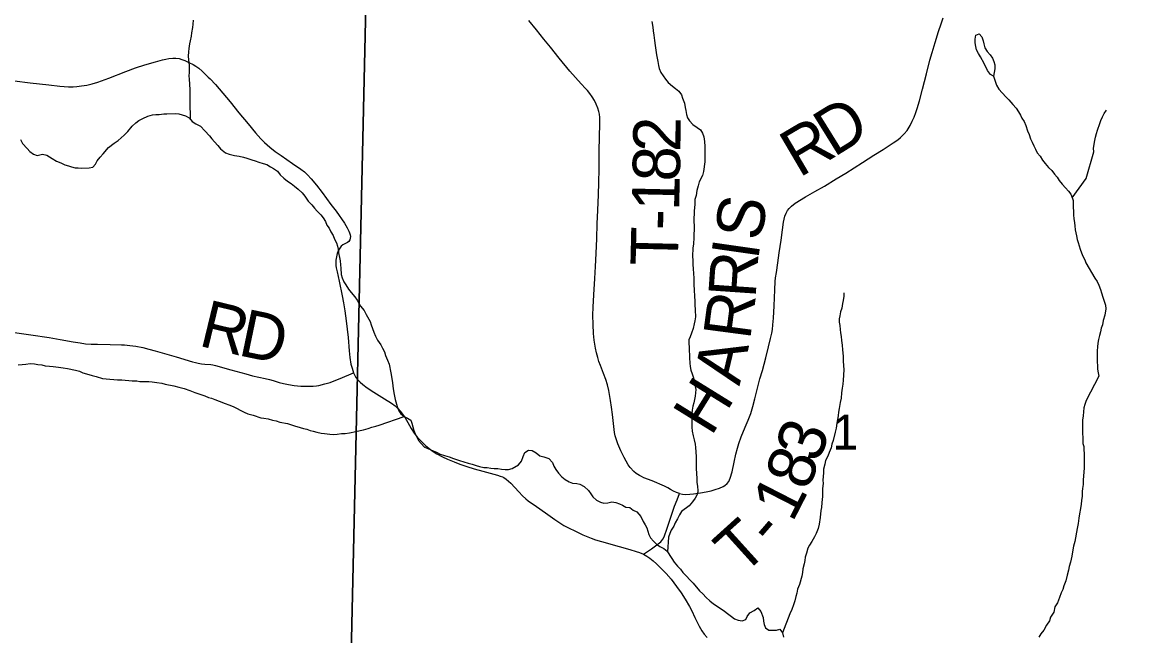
# Model space of a CAD drawing. Extents: x -7.9 to 76.1, y 0 to 22.
# Drawn here: x 4.02 to 5.35, y 18.425 to 19.16 of the extents above; entities that cross this region are included whole.
import ezdxf

# ---------------------------------------------------------------- set-up
doc = ezdxf.new("R2010")
doc.units = 0
for name, color, linetype in [('GM_X_Minor_River', 7, 'Continuous'), ('GM_X_Section', 7, 'Continuous'), ('GM_X_Section_Text', 7, 'Continuous'), ('GM_X_Township_Road', 7, 'Continuous'), ('GM_X_Township_Road_Text', 7, 'Continuous')]:
    doc.layers.add(name, color=color, linetype=linetype)

msp = doc.modelspace()

# ---------------------------------------------------------------- linework, layer by layer
at = {"layer": 'GM_X_Minor_River'}
for points in [[(4.2251, 19.1623), (4.2245, 19.1574), (4.2241, 19.1536), (4.2231, 19.1471), (4.2224, 19.1433), (4.2214, 19.1376), (4.2207, 19.1338), (4.2197, 19.1285), (4.2194, 19.1243), (4.2191, 19.1194), (4.2195, 19.1148), (4.22, 19.108), (4.2202, 19.0997), (4.2198, 19.0955), (4.2203, 19.0917), (4.2204, 19.0857), (4.2209, 19.0788), (4.2211, 19.0694), (4.2211, 19.0648), (4.2215, 19.0436)], [(4.7746, 19.1606), (4.7758, 19.1538), (4.7763, 19.1496), (4.7771, 19.1444), (4.778, 19.1379), (4.7789, 19.1319), (4.7797, 19.1266), (4.7802, 19.1209), (4.781, 19.1167), (4.7818, 19.113), (4.7827, 19.1081), (4.7835, 19.1043), (4.7855, 19.0998), (4.7882, 19.0956), (4.7913, 19.0915), (4.7944, 19.0878), (4.7994, 19.0833), (4.8032, 19.0804), (4.8071, 19.0774), (4.8102, 19.0729), (4.8114, 19.0688), (4.8137, 19.0631), (4.8146, 19.0578), (4.8154, 19.054), (4.8162, 19.0495), (4.8174, 19.0454), (4.8198, 19.0416), (4.824, 19.0375), (4.829, 19.0338), (4.8332, 19.0308), (4.8355, 19.0271), (4.8371, 19.0226), (4.838, 19.0169), (4.8381, 19.0108), (4.8384, 18.9926), (4.8367, 18.9812), (4.8353, 18.9763), (4.8316, 18.9686), (4.8302, 18.9637), (4.8288, 18.9584), (4.8278, 18.9523), (4.8263, 18.9473), (4.8261, 18.9416), (4.8257, 18.9378), (4.8254, 18.9333), (4.8255, 18.9295), (4.8252, 18.9257), (4.8254, 18.9113), (4.8252, 18.906), (4.8252, 18.9018), (4.8246, 18.8938), (4.8239, 18.8896), (4.8234, 18.879), (4.8238, 18.8749), (4.8239, 18.8696), (4.8244, 18.8643), (4.8245, 18.8589), (4.8249, 18.8533), (4.8251, 18.8445), (4.8255, 18.84), (4.8257, 18.8305), (4.8262, 18.8267), (4.8262, 18.8218), (4.8267, 18.815), (4.8269, 18.8067), (4.8262, 18.8021), (4.8255, 18.7983), (4.8241, 18.793), (4.8223, 18.7872), (4.8205, 18.783), (4.819, 18.7792), (4.8193, 18.766), (4.8197, 18.7614), (4.8198, 18.7576), (4.8203, 18.7512), (4.8207, 18.7474), (4.8216, 18.7429), (4.8231, 18.7387), (4.8247, 18.7338), (4.8256, 18.73), (4.8264, 18.7248), (4.8273, 18.7198), (4.8266, 18.7119), (4.826, 18.7077)], [(5.1844, 19.0954), (5.1806, 19.0972), (5.1771, 19.1021), (5.1731, 19.1104), (5.1688, 19.1186), (5.1665, 19.1224), (5.1638, 19.1269), (5.163, 19.1307), (5.1625, 19.1352), (5.1624, 19.1394), (5.1631, 19.1443), (5.1672, 19.1459), (5.1703, 19.1422), (5.1719, 19.1376), (5.1727, 19.1339), (5.174, 19.1293), (5.1767, 19.1248), (5.1802, 19.1207), (5.1833, 19.117), (5.1848, 19.1128), (5.186, 19.1087), (5.1861, 19.1041), (5.1844, 19.0954)], [(5.1844, 19.0954), (5.188, 19.0845), (5.1907, 19.0796), (5.1992, 19.0706), (5.2027, 19.0669), (5.2073, 19.0613), (5.2115, 19.0568), (5.2143, 19.0527), (5.2166, 19.0486), (5.2182, 19.0448), (5.2209, 19.0411), (5.2232, 19.0362), (5.2252, 19.0298), (5.2272, 19.0252), (5.2288, 19.0203), (5.2308, 19.0162), (5.2328, 19.0117), (5.2347, 19.0079), (5.2367, 19.0034), (5.2402, 18.9993), (5.2429, 18.9944), (5.2464, 18.9907), (5.2502, 18.9858), (5.2541, 18.9821), (5.2576, 18.978), (5.2606, 18.9743), (5.263, 18.9701), (5.2668, 18.966), (5.2707, 18.9616), (5.2742, 18.9575), (5.2769, 18.9537), (5.2785, 18.9499), (5.2797, 18.9462), (5.2798, 18.9378), (5.2803, 18.9333), (5.2804, 18.9287), (5.2808, 18.9246), (5.2813, 18.9197), (5.2817, 18.9159), (5.2822, 18.9113), (5.2838, 18.9038), (5.2846, 18.8996), (5.2858, 18.8959), (5.287, 18.8921), (5.2883, 18.8879), (5.2898, 18.8834), (5.2914, 18.8797), (5.2938, 18.8751), (5.295, 18.8714)], [(4.018, 19.0192), (4.0203, 19.0146), (4.0261, 19.0087), (4.0292, 19.0049), (4.0334, 19.0016), (4.038, 19.0002), (4.0444, 19.0018), (4.0497, 19.0004), (4.0558, 18.9967), (4.0612, 18.9934), (4.0661, 18.9916), (4.0711, 18.989), (4.0753, 18.9879), (4.0791, 18.9865), (4.0833, 18.9854), (4.087, 18.9855), (4.0908, 18.9852), (4.1003, 18.9854), (4.1048, 18.9862), (4.1078, 18.99), (4.11, 18.9939), (4.1133, 18.9981), (4.117, 19.0023), (4.1233, 19.0096), (4.1304, 19.0151), (4.1349, 19.0182), (4.1424, 19.0244), (4.1468, 19.029), (4.1516, 19.0355), (4.1561, 19.0394), (4.1599, 19.0421), (4.1644, 19.0445), (4.1704, 19.0472), (4.176, 19.0489), (4.1802, 19.0493), (4.1843, 19.0494), (4.1896, 19.0502), (4.1934, 19.0503), (4.2036, 19.0505), (4.2078, 19.0502), (4.2116, 19.0491), (4.2158, 19.0477), (4.22, 19.0455), (4.2238, 19.041), (4.228, 19.038), (4.2338, 19.0355), (4.2388, 19.0299), (4.2445, 19.0239), (4.2473, 19.0202), (4.2504, 19.0164), (4.2546, 19.012), (4.2577, 19.0082), (4.2638, 19.0034), (4.268, 19.0016), (4.2745, 19.0002), (4.2802, 18.9995), (4.2851, 18.9981), (4.2893, 18.997), (4.2954, 18.9949), (4.2992, 18.9938), (4.3037, 18.9923), (4.3087, 18.9905), (4.3133, 18.9895), (4.3175, 18.9865), (4.3213, 18.9847), (4.3259, 18.9814), (4.3294, 18.9769), (4.3336, 18.9732), (4.3382, 18.9694), (4.3424, 18.9665), (4.3462, 18.9635), (4.3509, 18.9598), (4.3555, 18.9553), (4.3589, 18.9516), (4.3628, 18.9456), (4.3671, 18.9411), (4.3702, 18.937), (4.3736, 18.9333), (4.3779, 18.9292), (4.3806, 18.9255)], [(5.2955, 18.9726), (5.3044, 19.0045), (5.3043, 19.009), (5.3057, 19.0182), (5.3064, 19.022), (5.3079, 19.0265), (5.309, 19.0307), (5.3119, 19.0384), (5.313, 19.0422), (5.3148, 19.0464), (5.3171, 19.0506), (5.3197, 19.0544)], [(5.2787, 18.9493), (5.2955, 18.9726)], [(4.3806, 18.9255), (4.3837, 18.921), (4.3853, 18.9168), (4.388, 18.9131), (4.39, 18.9089), (4.3927, 18.9044), (4.3943, 18.8999), (4.3966, 18.8954), (4.3978, 18.8916), (4.3986, 18.8879), (4.3991, 18.8837), (4.4003, 18.878), (4.4012, 18.8739), (4.4016, 18.869), (4.4021, 18.8652), (4.4022, 18.8576), (4.4034, 18.8534), (4.4054, 18.8489), (4.4081, 18.8452), (4.4112, 18.8399), (4.4143, 18.8362), (4.4186, 18.831), (4.4216, 18.8268), (4.4256, 18.8197), (4.4298, 18.8145), (4.4325, 18.8096), (4.4369, 18.8013), (4.4384, 18.7972), (4.44, 18.7927), (4.4416, 18.7885), (4.4436, 18.7836), (4.4459, 18.7791), (4.4498, 18.7735), (4.4518, 18.7694), (4.4541, 18.7648), (4.4553, 18.7607), (4.4577, 18.755), (4.4597, 18.7502), (4.4618, 18.7396), (4.4639, 18.7282), (4.4643, 18.7237), (4.4652, 18.718), (4.466, 18.7139), (4.4672, 18.7078), (4.4688, 18.7022), (4.47, 18.6984), (4.4716, 18.6942), (4.474, 18.6905), (4.4778, 18.6875), (4.482, 18.6853), (4.4858, 18.6831), (4.487, 18.6794), (4.4882, 18.6752), (4.4894, 18.6707), (4.491, 18.6665), (4.493, 18.6628), (4.495, 18.6586), (4.4984, 18.6549), (4.5023, 18.6508), (4.5061, 18.649), (4.5126, 18.6461), (4.5168, 18.6446), (4.521, 18.6424), (4.5263, 18.6406), (4.5316, 18.6392), (4.537, 18.637), (4.5442, 18.6349), (4.5545, 18.6316), (4.5594, 18.6302), (4.564, 18.6288), (4.5681, 18.6277), (4.5735, 18.6263), (4.5772, 18.6263), (4.5818, 18.6257), (4.5856, 18.6253), (4.5901, 18.625), (4.5947, 18.6244), (4.5989, 18.6241), (4.603, 18.6241), (4.6075, 18.625), (4.615, 18.6297), (4.6187, 18.6339), (4.6205, 18.6396), (4.6227, 18.6442), (4.6268, 18.6469), (4.6314, 18.6466), (4.636, 18.6437), (4.6406, 18.6403), (4.6451, 18.6393), (4.6512, 18.6371), (4.6555, 18.6323), (4.6571, 18.6281), (4.6598, 18.624), (4.6629, 18.6195), (4.6667, 18.615), (4.671, 18.6121), (4.6755, 18.6091), (4.6797, 18.6077), (4.6847, 18.607), (4.6885, 18.6063), (4.6938, 18.6034)], [(5.295, 18.8714), (5.3057, 18.8531), (5.3084, 18.8493), (5.3107, 18.8448), (5.3127, 18.8395), (5.3139, 18.8357), (5.3155, 18.8304), (5.317, 18.8255), (5.3186, 18.821), (5.3191, 18.8164), (5.3177, 18.8088), (5.3158, 18.8024), (5.3148, 18.7974), (5.3133, 18.7932), (5.3126, 18.789), (5.3112, 18.7845), (5.3101, 18.7799), (5.3094, 18.7753), (5.3091, 18.7708), (5.3084, 18.7662), (5.3086, 18.7525), (5.309, 18.7484), (5.309, 18.7442), (5.3099, 18.7396), (5.3107, 18.7359), (5.2952, 18.7068)], [(5.005, 18.8356), (5.005, 18.8318), (5.004, 18.8265), (5.0033, 18.8227), (5.0023, 18.8173), (5.0008, 18.8128), (5.0002, 18.8082), (4.9995, 18.8044), (4.9995, 18.8006), (5, 18.7964), (5.0005, 18.7915), (5.0009, 18.7877), (5.0017, 18.7832), (5.0022, 18.7787), (5.0027, 18.773), (5.0031, 18.7673), (5.004, 18.7597), (5.0041, 18.7537), (5.0046, 18.7484), (5.0047, 18.7434), (5.0042, 18.7309), (5.0035, 18.726), (5.0028, 18.7214), (5.0021, 18.7157), (5.0015, 18.7096), (5.0005, 18.7043), (4.9994, 18.6971), (4.9984, 18.6925), (4.9981, 18.6887), (4.9974, 18.6834), (4.9967, 18.6796), (4.9957, 18.6735), (4.9946, 18.6686), (4.9922, 18.6587), (4.9907, 18.6541), (4.9897, 18.6499), (4.9875, 18.6442), (4.9857, 18.64), (4.9831, 18.6346), (4.9821, 18.6304), (4.9807, 18.6243), (4.9804, 18.6198), (4.98, 18.6156), (4.9797, 18.611), (4.9802, 18.6073), (4.9795, 18.6012), (4.9793, 18.5955), (4.9793, 18.5917), (4.9787, 18.5845), (4.978, 18.5784), (4.9774, 18.5746), (4.9767, 18.5666), (4.9754, 18.5583), (4.9743, 18.5533), (4.9718, 18.5472), (4.9696, 18.5434), (4.9666, 18.5376), (4.9637, 18.5334), (4.9619, 18.5296), (4.9601, 18.5235), (4.9586, 18.5189), (4.958, 18.5147), (4.9573, 18.5109), (4.9559, 18.5048), (4.9552, 18.5006), (4.9545, 18.4961), (4.9516, 18.4862), (4.9495, 18.4804), (4.9484, 18.4759), (4.9474, 18.4717), (4.9463, 18.4664), (4.9445, 18.4618), (4.9427, 18.456), (4.9402, 18.4511), (4.9315, 18.4282)], [(4.0151, 18.7495), (4.02, 18.7496), (4.0245, 18.7501), (4.0294, 18.7509), (4.0347, 18.7506), (4.0389, 18.7499), (4.0435, 18.7493), (4.0476, 18.7482), (4.0526, 18.7479), (4.0571, 18.7472), (4.0636, 18.7466), (4.0689, 18.7459), (4.0742, 18.7449)], [(4.0742, 18.7449), (4.0837, 18.7431), (4.0886, 18.7417), (4.0928, 18.7399), (4.097, 18.7385), (4.1039, 18.7367), (4.1088, 18.7352), (4.1164, 18.7331), (4.1206, 18.7324), (4.1342, 18.7315), (4.1395, 18.7312), (4.1516, 18.7303), (4.1573, 18.73), (4.1611, 18.7293), (4.1649, 18.7294), (4.1717, 18.7292), (4.1759, 18.7288), (4.1812, 18.7282), (4.1873, 18.7272), (4.1914, 18.7261), (4.2017, 18.724), (4.2078, 18.7226), (4.2142, 18.7208), (4.2211, 18.7186), (4.2268, 18.7161), (4.2329, 18.7143), (4.239, 18.7121), (4.2432, 18.7103), (4.247, 18.7096), (4.2508, 18.7078), (4.2561, 18.706), (4.2634, 18.7031), (4.2675, 18.7016), (4.2729, 18.6995), (4.2767, 18.6976), (4.282, 18.6947), (4.2862, 18.6925), (4.2904, 18.6907), (4.2969, 18.6889), (4.306, 18.686), (4.3098, 18.6853), (4.3148, 18.6847), (4.3201, 18.6832), (4.3246, 18.6822), (4.3288, 18.6807), (4.3379, 18.679), (4.3463, 18.6761), (4.3532, 18.6743), (4.357, 18.6729), (4.3611, 18.6722), (4.365, 18.6708), (4.3688, 18.6697), (4.3733, 18.6686), (4.3783, 18.6676), (4.3824, 18.6669), (4.3889, 18.6662), (4.393, 18.6659), (4.3976, 18.6664), (4.4029, 18.6669), (4.407, 18.6669), (4.4123, 18.6678), (4.4198, 18.6694), (4.4251, 18.6707), (4.4293, 18.6715), (4.4345, 18.6731), (4.439, 18.6747), (4.4439, 18.6759), (4.4477, 18.6771), (4.4778, 18.6875)], [(4.826, 18.7077), (4.8249, 18.7039), (4.8238, 18.6997), (4.8231, 18.6951), (4.8228, 18.6913), (4.8229, 18.6872), (4.8226, 18.683), (4.8227, 18.6746), (4.8232, 18.6697), (4.8244, 18.6641), (4.8253, 18.6595), (4.8265, 18.6542), (4.827, 18.6501), (4.8279, 18.6395), (4.828, 18.6357), (4.8277, 18.6315), (4.8278, 18.6243), (4.8282, 18.6201), (4.8287, 18.6122), (4.8288, 18.6084), (4.8296, 18.6039), (4.8297, 18.5985), (4.8294, 18.5947), (4.8265, 18.5894), (4.8235, 18.5852), (4.8195, 18.5805), (4.8105, 18.5736), (4.8079, 18.5697), (4.8054, 18.5647), (4.8028, 18.5602), (4.801, 18.5559), (4.798, 18.5513), (4.7962, 18.5471), (4.7948, 18.5429), (4.7936, 18.5252)], [(5.2952, 18.7068), (5.2938, 18.7019), (5.2927, 18.6977), (5.292, 18.6931), (5.2917, 18.6882), (5.291, 18.6832), (5.2911, 18.6795), (5.2908, 18.6741), (5.2912, 18.6552), (5.2924, 18.6514), (5.2924, 18.6472), (5.2929, 18.6435), (5.293, 18.6378), (5.2931, 18.6317), (5.2928, 18.6256), (5.2919, 18.6116), (5.2916, 18.6059), (5.291, 18.6013), (5.2906, 18.5975), (5.2904, 18.5918), (5.2897, 18.5869), (5.2894, 18.5823), (5.2884, 18.577), (5.2873, 18.5706), (5.2867, 18.5656), (5.2856, 18.5592), (5.2846, 18.5531), (5.2839, 18.5489), (5.2825, 18.542), (5.2819, 18.5375), (5.2804, 18.5321), (5.279, 18.5253), (5.2784, 18.52), (5.2766, 18.5127), (5.2752, 18.5078), (5.2741, 18.5032), (5.2727, 18.4975), (5.2709, 18.4906), (5.2688, 18.4845), (5.2673, 18.4803), (5.2655, 18.4761), (5.2633, 18.4704), (5.2612, 18.4643), (5.2579, 18.4593), (5.2565, 18.4528), (5.2528, 18.4471), (5.2513, 18.4425), (5.248, 18.4375), (5.2447, 18.4314), (5.241, 18.4272), (5.2388, 18.4229)], [(4.6938, 18.6034), (4.6988, 18.5989), (4.7015, 18.5948), (4.7039, 18.591), (4.7085, 18.5873), (4.7131, 18.5847), (4.7172, 18.5837), (4.7221, 18.5841), (4.7267, 18.585), (4.7316, 18.5843), (4.7358, 18.5829), (4.7396, 18.581), (4.7434, 18.5788), (4.7484, 18.5782), (4.7522, 18.5752), (4.7568, 18.573), (4.7614, 18.5678), (4.7645, 18.5618), (4.7669, 18.5576), (4.7688, 18.5539), (4.77, 18.5501), (4.7712, 18.5459), (4.7732, 18.5422), (4.7767, 18.5381), (4.7802, 18.5343), (4.7844, 18.5318), (4.7893, 18.5292), (4.7932, 18.5259), (4.7963, 18.521), (4.7986, 18.5172), (4.8017, 18.5127), (4.8056, 18.5082), (4.8091, 18.5045), (4.8118, 18.5004), (4.8164, 18.4963), (4.8202, 18.4918), (4.8241, 18.4877), (4.8318, 18.4787), (4.8357, 18.475), (4.8399, 18.4705), (4.8441, 18.4664), (4.8487, 18.4631), (4.853, 18.4602), (4.8618, 18.4542), (4.8656, 18.4513), (4.8702, 18.4476), (4.874, 18.445), (4.8782, 18.4432), (4.8832, 18.4425), (4.8873, 18.4441), (4.8891, 18.4479), (4.8921, 18.4521), (4.8973, 18.4549), (4.9018, 18.458), (4.9053, 18.4539), (4.9081, 18.4467), (4.9085, 18.4422), (4.9094, 18.438), (4.9109, 18.4342), (4.9151, 18.4313), (4.9242, 18.4314), (4.928, 18.4327), (4.9315, 18.4282), (4.9327, 18.4229)]]:
    msp.add_lwpolyline(points, dxfattribs=at)
at = {"layer": 'GM_X_Section'}
for points in [[(3.4168, 19.2711), (4.4336, 19.2503), (4.4107, 18.2442), (3.389, 18.2623)], [(4.4336, 19.2503), (5.4466, 19.2394), (5.4216, 18.2363), (5.4207, 18.223), (4.4107, 18.2442)]]:
    msp.add_lwpolyline(points, close=True, dxfattribs=at)
at = {"layer": 'GM_X_Township_Road'}
for points in [[(4.808, 18.5951), (4.8043, 18.5964), (4.8006, 18.5981), (4.7971, 18.6001), (4.794, 18.602), (4.7899, 18.604), (4.7751, 18.6102), (4.7653, 18.614), (4.7623, 18.6154), (4.7598, 18.6167), (4.7579, 18.6178), (4.7559, 18.6192), (4.753, 18.6216), (4.7488, 18.6264), (4.7465, 18.6295), (4.744, 18.6339), (4.7415, 18.6385), (4.7376, 18.6464), (4.7339, 18.6546), (4.7318, 18.6605), (4.7307, 18.6644), (4.7299, 18.6681), (4.729, 18.6756), (4.7276, 18.6897), (4.7265, 18.6985), (4.7253, 18.7068), (4.7232, 18.7185), (4.7216, 18.7255), (4.7197, 18.7317), (4.717, 18.7391), (4.7131, 18.7486), (4.7114, 18.7532), (4.7099, 18.758), (4.7083, 18.7638), (4.7073, 18.7692), (4.7058, 18.7788), (4.7049, 18.7868), (4.7043, 18.7976), (4.7042, 18.809), (4.7045, 18.8186), (4.7053, 18.8332), (4.7066, 18.8527), (4.7073, 18.867), (4.7081, 18.8828), (4.7087, 18.9006), (4.7094, 18.9185), (4.71, 18.9346), (4.7107, 18.9531), (4.7112, 18.9678), (4.7115, 18.984), (4.7118, 19.0049), (4.7121, 19.0228), (4.7124, 19.0376), (4.7123, 19.0456), (4.712, 19.0499), (4.7114, 19.0531), (4.7102, 19.057), (4.7082, 19.0618), (4.7059, 19.0662), (4.7033, 19.0703), (4.7003, 19.0746), (4.6975, 19.0779), (4.6952, 19.0805), (4.6902, 19.0861), (4.6831, 19.0937), (4.6766, 19.1012), (4.6638, 19.1168), (4.6531, 19.13), (4.6453, 19.1395), (4.6363, 19.1506), (4.6272, 19.1618)], [(4.7646, 18.5223), (4.7743, 18.5288), (4.7808, 18.5335), (4.7854, 18.5373), (4.7878, 18.5403), (4.7895, 18.5431), (4.7909, 18.5468), (4.7921, 18.5502), (4.7952, 18.5595), (4.7988, 18.5705), (4.8021, 18.58), (4.8051, 18.5877), (4.808, 18.5951), (4.8114, 18.5944), (4.8152, 18.5941), (4.8201, 18.5943), (4.8246, 18.5948), (4.8329, 18.5959), (4.8399, 18.5971), (4.8459, 18.5984), (4.8506, 18.5998), (4.8559, 18.6017), (4.8602, 18.6035), (4.8624, 18.6047), (4.8652, 18.6072), (4.8669, 18.6096), (4.8686, 18.6134), (4.8709, 18.6211), (4.8735, 18.6327), (4.8756, 18.6424), (4.8773, 18.6494), (4.879, 18.6549), (4.8818, 18.6632), (4.8867, 18.6746), (4.8903, 18.6832), (4.8933, 18.6912), (4.896, 18.6994), (4.8984, 18.7087), (4.901, 18.7199), (4.9043, 18.7327), (4.9072, 18.7426), (4.9112, 18.7578), (4.9146, 18.7709), (4.9171, 18.781), (4.9184, 18.7873), (4.9193, 18.7918), (4.9199, 18.7972), (4.9205, 18.8052), (4.9213, 18.8201), (4.9222, 18.8393), (4.9227, 18.8491), (4.9231, 18.8535), (4.924, 18.86), (4.9257, 18.8716), (4.9275, 18.8837), (4.9296, 18.8986), (4.9315, 18.9111), (4.9327, 18.9203), (4.9333, 18.9237), (4.9342, 18.9273), (4.9356, 18.9311), (4.9375, 18.9343), (4.9393, 18.9368), (4.942, 18.9393), (4.9467, 18.9429), (4.9588, 18.9505), (4.9701, 18.9569), (4.9817, 18.9636), (4.9956, 18.9721), (5.0071, 18.9791), (5.0172, 18.9855), (5.0274, 18.992), (5.0409, 19.0005), (5.052, 19.0075), (5.0641, 19.0152), (5.0696, 19.0188), (5.0729, 19.0216), (5.0774, 19.0261), (5.0808, 19.0303), (5.0843, 19.036), (5.087, 19.0412), (5.0891, 19.0462), (5.0913, 19.0517), (5.0929, 19.0565), (5.0955, 19.0656), (5.0992, 19.0797), (5.1039, 19.0982), (5.1081, 19.1144), (5.1107, 19.1238), (5.1142, 19.1354), (5.1183, 19.1487), (5.1214, 19.1581), (5.1241, 19.165)], [(4.0107, 19.0898), (4.0296, 19.0874), (4.052, 19.0847), (4.0652, 19.0832), (4.0753, 19.0826), (4.0811, 19.0825), (4.0853, 19.0827), (4.091, 19.0835), (4.0973, 19.0844), (4.1039, 19.086), (4.1105, 19.0881), (4.1237, 19.0928), (4.1441, 19.1009), (4.1557, 19.1051), (4.1671, 19.1088), (4.1796, 19.1125), (4.188, 19.1148), (4.1922, 19.1158), (4.1959, 19.1163), (4.2004, 19.1167), (4.2043, 19.1168), (4.208, 19.1163), (4.2113, 19.1153), (4.2148, 19.1139), (4.2198, 19.1116), (4.2248, 19.1091), (4.2282, 19.1071), (4.2317, 19.1047), (4.2356, 19.1014), (4.2402, 19.097), (4.2431, 19.0942)], [(4.2431, 19.0942), (4.2453, 19.092), (4.2516, 19.0851), (4.2604, 19.075), (4.2693, 19.0643), (4.2798, 19.0514), (4.291, 19.038), (4.2998, 19.0274), (4.3059, 19.0202), (4.3105, 19.0157), (4.3169, 19.01), (4.3233, 19.005), (4.3304, 19), (4.3439, 18.9906), (4.3539, 18.9837), (4.3584, 18.9805), (4.362, 18.9771), (4.3665, 18.9721), (4.3727, 18.9648), (4.3795, 18.9557), (4.3901, 18.9416), (4.3964, 18.9333), (4.4063, 18.919), (4.4097, 18.9135), (4.4116, 18.9096), (4.4125, 18.9074), (4.4131, 18.9052), (4.4134, 18.9031), (4.4128, 18.8991), (4.4115, 18.8973), (4.4098, 18.896), (4.4042, 18.893), (4.4025, 18.8916), (4.4007, 18.8892), (4.3989, 18.8859), (4.3976, 18.8826), (4.3967, 18.8788), (4.3959, 18.8747), (4.3958, 18.8715), (4.396, 18.8682), (4.3964, 18.8655), (4.3975, 18.8607), (4.4001, 18.8495), (4.4037, 18.8319), (4.4053, 18.8235), (4.4069, 18.8141), (4.4084, 18.8021), (4.4106, 18.7819), (4.412, 18.7662), (4.4128, 18.7581), (4.4141, 18.7503), (4.4154, 18.7454), (4.4171, 18.7399)], [(4.0107, 18.7881), (4.0303, 18.7854), (4.0522, 18.782), (4.0655, 18.7797), (4.0811, 18.777), (4.0893, 18.7756), (4.0959, 18.7747), (4.1026, 18.7742), (4.1102, 18.774), (4.1256, 18.7737), (4.1391, 18.7735), (4.1427, 18.7732), (4.1489, 18.7726), (4.1563, 18.7716), (4.1645, 18.7701), (4.1717, 18.7683), (4.1792, 18.7662), (4.2044, 18.7589), (4.2242, 18.753), (4.2278, 18.752), (4.2311, 18.7513), (4.2349, 18.7506), (4.2388, 18.7501), (4.2459, 18.7496), (4.2486, 18.7493), (4.2516, 18.7486), (4.2702, 18.7432), (4.2879, 18.7384), (4.2959, 18.7363), (4.3111, 18.7329), (4.3163, 18.7316), (4.321, 18.7304), (4.3279, 18.7282), (4.3332, 18.7268), (4.3393, 18.7256), (4.3459, 18.7246), (4.3539, 18.7238), (4.3615, 18.7236), (4.3687, 18.7239), (4.3727, 18.7242), (4.3755, 18.7246), (4.3828, 18.7264), (4.3891, 18.7283), (4.394, 18.7301), (4.4013, 18.7331), (4.4171, 18.7399), (4.4187, 18.7365), (4.4201, 18.7342), (4.4219, 18.7316), (4.4251, 18.7284), (4.4285, 18.7256), (4.4335, 18.7219), (4.4414, 18.7166), (4.4543, 18.7087), (4.4626, 18.7035), (4.4669, 18.7001), (4.4701, 18.6972), (4.473, 18.694), (4.476, 18.6902), (4.479, 18.6859), (4.4822, 18.6804), (4.4863, 18.6731), (4.4898, 18.6674), (4.4939, 18.6622), (4.4988, 18.6573), (4.5036, 18.6527), (4.508, 18.6491), (4.5125, 18.6456), (4.5172, 18.6427), (4.524, 18.6391), (4.5296, 18.6365), (4.5379, 18.633), (4.5444, 18.6305), (4.5528, 18.6276), (4.5619, 18.6248), (4.5721, 18.6218), (4.5896, 18.617), (4.5929, 18.6161), (4.5956, 18.6152), (4.5975, 18.6144), (4.6003, 18.6125), (4.6058, 18.6075), (4.6153, 18.5973), (4.6197, 18.5925), (4.6236, 18.5888), (4.6266, 18.5865), (4.6363, 18.5794), (4.6471, 18.5719), (4.6585, 18.5639), (4.6693, 18.557), (4.6758, 18.5535), (4.6824, 18.5503), (4.6922, 18.5458), (4.702, 18.5417), (4.7071, 18.5398), (4.7146, 18.5375), (4.7354, 18.5318), (4.7484, 18.5279), (4.756, 18.5255), (4.76, 18.5243), (4.7646, 18.5223), (4.7687, 18.5202), (4.7722, 18.5177), (4.7762, 18.5145), (4.7802, 18.5109), (4.7856, 18.5058), (4.7918, 18.4994), (4.7978, 18.4926), (4.8044, 18.4839), (4.8098, 18.4761), (4.8146, 18.4687), (4.82, 18.4597), (4.8227, 18.4544), (4.8262, 18.4464), (4.8313, 18.4363), (4.833, 18.4334), (4.8348, 18.4307), (4.8375, 18.4267), (4.8412, 18.4226)]]:
    msp.add_lwpolyline(points, dxfattribs=at)

# ---------------------------------------------------------------- texts
at = {"layer": 'GM_X_Section_Text'}
msp.add_text('1', height=0.0419, rotation=0, dxfattribs=at).set_placement((4.9911, 18.6478))
at = {"layer": 'GM_X_Township_Road_Text'}
for s, rotation, p in [('D', 31.8452, (4.9927, 18.9974)), ('2', 89.1441, (4.8089, 19.004)), ('R', 30.4832, (4.9513, 18.973)), ('8', 88.7987, (4.8082, 18.9686)), ('1', 88.6848, (4.8074, 18.9335)), ('S', 80.4096, (4.9054, 18.8966)), ('-', 88.6609, (4.8068, 18.9101)), ('T', 88.6499, (4.8058, 18.8676)), ('I', 81.8467, (4.9021, 18.8739)), ('R', 86.0923, (4.899, 18.8285)), ('R', 346.3679, (4.2301, 18.7726)), ('R', 82.4818, (4.8925, 18.7783)), ('D', 348.2195, (4.2774, 18.7611)), ('A', 76.5465, (4.8797, 18.7233)), ('H', 58.2522, (4.8459, 18.6626)), ('3', 69.9834, (4.9744, 18.6304)), ('8', 69.439, (4.9619, 18.5971)), ('1', 62.836, (4.9431, 18.5594)), ('T', 42.1169, (4.8827, 18.4956)), ('-', 49.1131, (4.9195, 18.5295))]:
    msp.add_text(s, height=0.0568, rotation=rotation, dxfattribs=at).set_placement(p)

doc.saveas('drawing.dxf')
